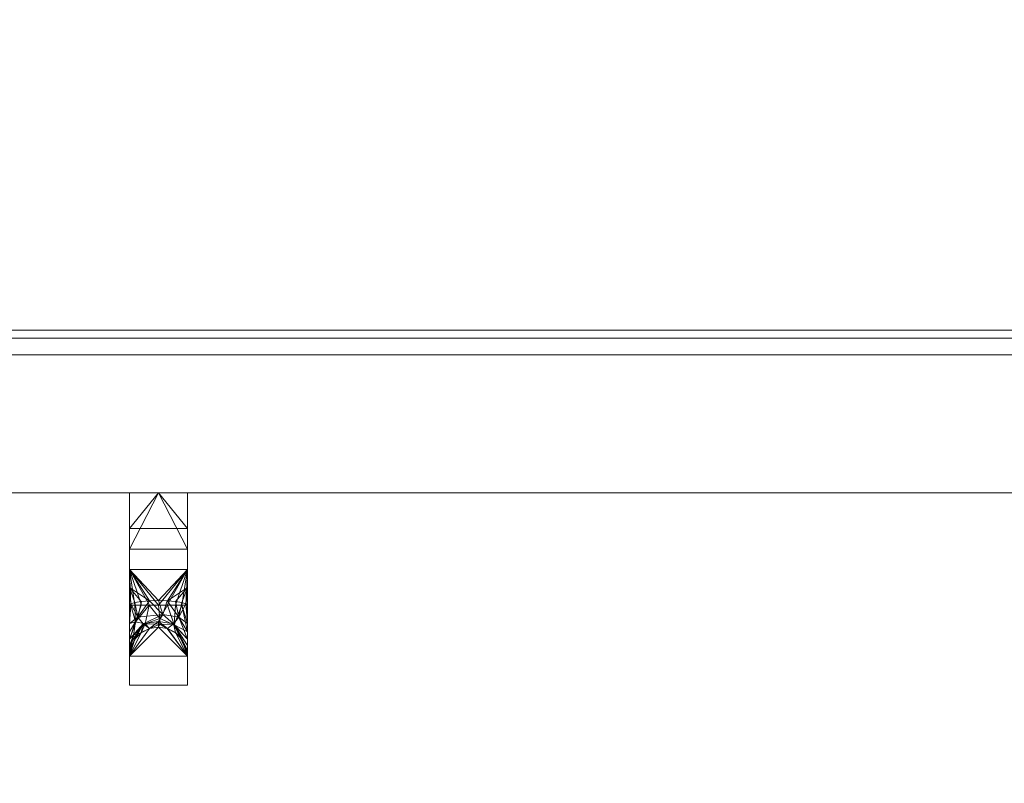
# Model space of a CAD drawing. Header units: millimetres. Extents: x -20851 to -17632, y 368 to 3070.
# Tile 638 of 656: x -18175 to -18039, y 2228 to 2333. Entities that reach past the tile are written whole.
import ezdxf

# ---------------------------------------------------------------- set-up
doc = ezdxf.new("R2010")
doc.units = ezdxf.units.MM
for name, color, linetype, lineweight in [('A-FLOR', 192, 'Continuous', 25), ('G-IMPT', 8, 'Continuous', 18), ('I-FURN', 30, 'Continuous', 18)]:
    doc.layers.add(name, color=color, linetype=linetype, lineweight=lineweight)

# ---------------------------------------------------------------- blocks, each defined once
blk = doc.blocks.new('Kitchen_Cabinets_FINSA_Pro-Base-unit-500_blanc - Opening Type - _One right hinged door_ Height - _800 mm_-1383544-3D GeiniaSet Tek cas 3')
at = {"layer": 'G-IMPT'}
mesh = blk.add_polyface(dxfattribs=at)
corners = [(-234, -579, 944.25), (234, -579, 944.25), (234, -35, 944.25), (-234, -35, 944.25)]
mesh.append_faces([[corners[k] for k in face] for face in [(0, 1, 2, 3)]])
mesh = blk.add_polyface(dxfattribs=at)
corners = [(-234, -579, 928.25), (-234, -35, 928.25), (234, -35, 928.25), (234, -579, 928.25)]
mesh.append_faces([[corners[k] for k in face] for face in [(3, 0, 1, 2)]])
mesh = blk.add_polyface(dxfattribs=at)
corners = [(-234, -577.9, 145.25), (-234, -35, 145.25), (234, -35, 145.25), (234, -577.9, 145.25)]
mesh.append_faces([[corners[k] for k in face] for face in [(0, 1, 2, 3)]])
mesh = blk.add_polyface(dxfattribs=at)
corners = [(-234, -577.9, 161.25), (234, -577.9, 161.25), (234, -35, 161.25), (-234, -35, 161.25)]
mesh.append_faces([[corners[k] for k in face] for face in [(1, 2, 3, 0)]])
mesh = blk.add_polyface(dxfattribs=at)
corners = [(-234, -577.9, 145.25), (234, -577.9, 145.25), (234, -577.9, 161.25), (-234, -577.9, 161.25)]
mesh.append_faces([[corners[k] for k in face] for face in [(3, 0, 1, 2)]])
mesh = blk.add_polyface(dxfattribs=at)
corners = [(234, -579, 944.25), (-234, -579, 944.25), (-234, -579, 928.25), (234, -579, 928.25)]
mesh.append_faces([[corners[k] for k in face] for face in [(1, 2, 3, 0)]])
mesh = blk.add_polyface(dxfattribs=at)
corners = [(-248.78, -581.31, 943.61), (249, -581.31, 943.61), (249, -581.31, 145.89), (-248.78, -581.31, 145.89)]
mesh.append_faces([[corners[k] for k in face] for face in [(3, 0, 1, 2)]])
mesh = blk.add_polyface(dxfattribs=at)
corners = [(-248.78, -600.31, 943.61), (249, -600.31, 943.61), (249, -581.31, 943.61), (-248.78, -581.31, 943.61)]
mesh.append_faces([[corners[k] for k in face] for face in [(1, 2, 3, 0)]])
mesh = blk.add_polyface(dxfattribs=at)
corners = [(-248.78, -600.31, 145.89), (-248.78, -581.31, 145.89), (249, -581.31, 145.89), (249, -600.31, 145.89)]
mesh.append_faces([[corners[k] for k in face] for face in [(0, 1, 2, 3)]])
mesh = blk.add_polyface(dxfattribs=at)
corners = [(249, -600.31, 943.61), (-248.78, -600.31, 943.61), (-248.78, -600.31, 145.89), (249, -600.31, 145.89)]
mesh.append_faces([[corners[k] for k in face] for face in [(1, 2, 3, 0)]])
mesh = blk.add_polyface(dxfattribs=at)
corners = [(-202.89, -626.81, 708.61), (-202.89, -600.31, 708.61), (-194.89, -600.31, 708.61), (-194.89, -626.81, 708.61)]
mesh.append_faces([[corners[k] for k in face] for face in [(3, 0, 1, 2)]])
mesh = blk.add_polyface(dxfattribs=at)
corners = [(-202.89, -600.31, 900.61), (-202.89, -626.81, 900.61), (-194.89, -626.81, 900.61), (-194.89, -600.31, 900.61)]
mesh.append_faces([[corners[k] for k in face] for face in [(2, 3, 0, 1)]])
mesh = blk.add_polyface(dxfattribs=at)
corners = [(-202.89, -626.81, 900.61), (-202.89, -600.31, 900.61), (-202.89, -600.31, 880.11), (-202.89, -608.06, 880.11), (-202.89, -615.81, 880.11), (-202.89, -617.08, 879.82), (-202.89, -618.3, 879.39), (-202.89, -619.45, 878.78), (-202.89, -620.47, 877.98), (-202.89, -621.32, 877.01), (-202.89, -621.97, 875.89), (-202.89, -622.42, 874.67), (-202.89, -622.69, 873.4), (-202.89, -622.81, 872.11), (-202.89, -622.81, 804.61), (-202.89, -622.81, 737.11), (-202.89, -622.69, 735.81), (-202.89, -622.42, 734.55), (-202.89, -621.97, 733.33), (-202.89, -621.32, 732.21), (-202.89, -620.47, 731.23), (-202.89, -619.45, 730.43), (-202.89, -618.3, 729.83), (-202.89, -617.08, 729.39), (-202.89, -615.81, 729.11), (-202.89, -608.06, 729.11), (-202.89, -600.31, 729.11), (-202.89, -600.31, 708.61), (-202.89, -626.81, 708.61)]
mesh.append_faces([[corners[k] for k in face] for face in [(16, 28, 15), (14, 0, 13), (22, 28, 21), (23, 28, 22), (21, 28, 20), (6, 0, 5), (7, 0, 6)]], dxfattribs={"vtx0": -1, "vtx1": -1})
mesh.append_faces([[corners[k] for k in face] for face in [(28, 18, 19), (28, 16, 17), (28, 17, 18), (0, 10, 11), (0, 8, 9), (0, 9, 10), (28, 23, 24, 27)]], dxfattribs={"vtx0": -1, "vtx2": -1})
mesh.append_faces([[corners[k] for k in face] for face in [(3, 4, 1, 2)]], dxfattribs={"vtx1": -1})
mesh.append_faces([[corners[k] for k in face] for face in [(19, 20, 28), (12, 13, 0), (11, 12, 0), (7, 8, 0)]], dxfattribs={"vtx1": -1, "vtx2": -1})
mesh.append_faces([[corners[k] for k in face] for face in [(14, 15, 28, 0), (4, 5, 0, 1)]], dxfattribs={"vtx1": -1, "vtx3": -1})
mesh.append_faces([[corners[k] for k in face] for face in [(25, 26, 27, 24)]], dxfattribs={"vtx2": -1})
mesh = blk.add_polyface(dxfattribs=at)
corners = [(-202.89, -600.31, 708.61), (-202.89, -600.31, 729.11), (-198.89, -600.31, 733.11), (-194.89, -600.31, 729.11), (-194.89, -600.31, 708.61)]
mesh.append_faces([[corners[k] for k in face] for face in [(4, 0, 1)]], dxfattribs={"vtx2": -1})
mesh.append_faces([[corners[k] for k in face] for face in [(1, 2, 3, 4)]], dxfattribs={"vtx3": -1})
mesh = blk.add_polyface(dxfattribs=at)
corners = [(-202.89, -600.31, 900.61), (-194.89, -600.31, 900.61), (-194.89, -600.31, 880.11), (-198.89, -600.31, 876.11), (-202.89, -600.31, 880.11)]
mesh.append_faces([[corners[k] for k in face] for face in [(0, 1, 2, 4), (2, 3, 4)]], dxfattribs={"vtx2": -1})
mesh = blk.add_polyface(dxfattribs=at)
corners = [(-202.89, -600.31, 729.11), (-202.89, -608.06, 729.11), (-202.89, -615.81, 729.11), (-202.7, -615.6, 730.33), (-202.13, -615.41, 731.45), (-201.25, -615.26, 732.34), (-200.13, -615.17, 732.91), (-198.89, -615.13, 733.11), (-197.65, -615.17, 732.91), (-196.53, -615.26, 732.34), (-195.65, -615.41, 731.45), (-195.08, -615.6, 730.33), (-194.89, -615.81, 729.11), (-194.89, -608.06, 729.11), (-194.89, -600.31, 729.11), (-198.89, -600.31, 733.11), (-202.89, -610.88, 729.11), (-194.89, -610.88, 729.11), (-202.89, -613.34, 729.11), (-194.89, -613.34, 729.11), (-202.89, -605.24, 729.11), (-194.89, -605.24, 729.11)]
mesh.append_faces([[corners[k] for k in face] for face in [(19, 11, 12)]], dxfattribs={"vtx0": -1})
mesh.append_faces([[corners[k] for k in face] for face in [(7, 16, 6), (6, 18, 5), (11, 19, 10)]], dxfattribs={"vtx0": -1, "vtx1": -1})
mesh.append_faces([[corners[k] for k in face] for face in [(20, 21, 15), (16, 7, 17)]], dxfattribs={"vtx0": -1, "vtx1": -1, "vtx2": -1})
mesh.append_faces([[corners[k] for k in face] for face in [(18, 3, 4), (8, 19, 17), (19, 8, 9)]], dxfattribs={"vtx0": -1, "vtx2": -1})
mesh.append_faces([[corners[k] for k in face] for face in [(9, 10, 19), (4, 5, 18), (16, 18, 6), (7, 8, 17)]], dxfattribs={"vtx1": -1, "vtx2": -1})
mesh.append_faces([[corners[k] for k in face] for face in [(1, 16, 17, 13), (20, 1, 13, 21)]], dxfattribs={"vtx1": -1, "vtx3": -1})
mesh.append_faces([[corners[k] for k in face] for face in [(15, 0, 20), (21, 14, 15), (18, 2, 3)]], dxfattribs={"vtx2": -1})
mesh = blk.add_polyface(dxfattribs=at)
corners = [(-202.89, -615.81, 880.11), (-202.89, -608.06, 880.11), (-202.89, -600.31, 880.11), (-198.89, -600.31, 876.11), (-194.89, -600.31, 880.11), (-194.89, -608.06, 880.11), (-194.89, -615.81, 880.11), (-195.09, -615.81, 878.86), (-195.67, -615.81, 877.74), (-196.55, -615.81, 876.86), (-197.67, -615.81, 876.3), (-198.89, -615.81, 876.11), (-200.11, -615.81, 876.3), (-201.23, -615.81, 876.86), (-202.12, -615.81, 877.74), (-202.69, -615.81, 878.86), (-202.89, -610.88, 880.11), (-194.89, -610.88, 880.11)]
mesh.append_faces([[corners[k] for k in face] for face in [(3, 1, 2), (5, 3, 4)]], dxfattribs={"vtx0": -1})
mesh.append_faces([[corners[k] for k in face] for face in [(15, 16, 14), (12, 16, 11)]], dxfattribs={"vtx0": -1, "vtx1": -1})
mesh.append_faces([[corners[k] for k in face] for face in [(5, 1, 3), (11, 16, 17)]], dxfattribs={"vtx0": -1, "vtx1": -1, "vtx2": -1})
mesh.append_faces([[corners[k] for k in face] for face in [(16, 12, 13), (17, 10, 11), (16, 13, 14), (17, 7, 8), (17, 8, 9)]], dxfattribs={"vtx0": -1, "vtx2": -1})
mesh.append_faces([[corners[k] for k in face] for face in [(9, 10, 17)]], dxfattribs={"vtx1": -1, "vtx2": -1})
mesh.append_faces([[corners[k] for k in face] for face in [(5, 17, 16, 1)]], dxfattribs={"vtx1": -1, "vtx3": -1})
mesh.append_faces([[corners[k] for k in face] for face in [(15, 0, 16), (17, 6, 7)]], dxfattribs={"vtx2": -1})
mesh = blk.add_polyface(dxfattribs=at)
corners = [(-194.89, -600.31, 900.61), (-194.89, -626.81, 900.61), (-194.89, -626.81, 708.61), (-194.89, -600.31, 708.61), (-194.89, -600.31, 729.11), (-194.89, -608.06, 729.11), (-194.89, -615.81, 729.11), (-194.89, -617.08, 729.39), (-194.89, -618.3, 729.83), (-194.89, -619.45, 730.43), (-194.89, -620.47, 731.23), (-194.89, -621.32, 732.21), (-194.89, -621.97, 733.33), (-194.89, -622.42, 734.55), (-194.89, -622.69, 735.81), (-194.89, -622.81, 737.11), (-194.89, -622.81, 804.61), (-194.89, -622.81, 872.11), (-194.89, -622.69, 873.4), (-194.89, -622.42, 874.67), (-194.89, -621.97, 875.89), (-194.89, -621.32, 877.01), (-194.89, -620.47, 877.98), (-194.89, -619.45, 878.78), (-194.89, -618.3, 879.39), (-194.89, -617.08, 879.82), (-194.89, -615.81, 880.11), (-194.89, -608.06, 880.11), (-194.89, -600.31, 880.11)]
mesh.append_faces([[corners[k] for k in face] for face in [(14, 2, 13), (21, 1, 20), (19, 1, 18), (23, 1, 22)]], dxfattribs={"vtx0": -1, "vtx1": -1})
mesh.append_faces([[corners[k] for k in face] for face in [(2, 7, 8), (26, 0, 1, 25), (2, 10, 11), (2, 11, 12), (2, 14, 15), (2, 9, 10), (1, 19, 20), (1, 21, 22)]], dxfattribs={"vtx0": -1, "vtx2": -1})
mesh.append_faces([[corners[k] for k in face] for face in [(8, 9, 2), (24, 25, 1), (23, 24, 1), (12, 13, 2), (15, 16, 2), (17, 18, 1)]], dxfattribs={"vtx1": -1, "vtx2": -1})
mesh.append_faces([[corners[k] for k in face] for face in [(6, 7, 2, 3), (16, 17, 1, 2)]], dxfattribs={"vtx1": -1, "vtx3": -1})
mesh.append_faces([[corners[k] for k in face] for face in [(27, 28, 0, 26)]], dxfattribs={"vtx2": -1})
mesh.append_faces([[corners[k] for k in face] for face in [(3, 4, 5, 6)]], dxfattribs={"vtx3": -1})
mesh = blk.add_polyface(dxfattribs=at)
corners = [(-202.89, -615.81, 729.11), (-202.89, -617.08, 729.39), (-202.89, -618.3, 729.82), (-202.89, -619.45, 730.43), (-202.89, -620.47, 731.22), (-202.89, -621.32, 732.2), (-202.89, -621.97, 733.33), (-202.89, -622.42, 734.54), (-202.89, -622.69, 735.81), (-202.89, -622.81, 737.11), (-202.69, -621.57, 737.11), (-202.13, -620.46, 737.11), (-201.24, -619.57, 737.11), (-200.13, -619, 737.11), (-198.89, -618.8, 737.11), (-197.65, -619, 737.11), (-196.54, -619.57, 737.11), (-195.65, -620.46, 737.11), (-195.09, -621.57, 737.11), (-194.89, -622.81, 737.11), (-194.89, -622.69, 735.81), (-194.89, -622.42, 734.54), (-194.89, -621.97, 733.33), (-194.89, -621.32, 732.2), (-194.89, -620.47, 731.22), (-194.89, -619.45, 730.43), (-194.89, -618.3, 729.82), (-194.89, -617.08, 729.39), (-194.89, -615.81, 729.11), (-195.09, -615.6, 730.33), (-195.66, -615.41, 731.43), (-196.55, -615.26, 732.3), (-197.66, -615.17, 732.86), (-198.89, -615.13, 733.05), (-200.12, -615.17, 732.86), (-201.23, -615.26, 732.3), (-202.12, -615.41, 731.43), (-202.69, -615.6, 730.33), (-196.81, -618.35, 733.93), (-200.97, -618.35, 733.93), (-196.07, -617.42, 732.54), (-198.28, -617.06, 733.61), (-201.71, -617.42, 732.54), (-198.89, -618.02, 734.46)]
mesh.append_faces([[corners[k] for k in face] for face in [(4, 42, 3), (26, 40, 25), (2, 37, 1), (25, 40, 24), (31, 40, 30), (27, 29, 26), (7, 11, 6), (14, 43, 13), (15, 43, 14), (23, 38, 22), (17, 38, 16), (34, 41, 33)]], dxfattribs={"vtx0": -1, "vtx1": -1})
mesh.append_faces([[corners[k] for k in face] for face in [(2, 42, 37), (4, 39, 42), (41, 42, 39), (24, 40, 38), (38, 40, 41), (42, 41, 34), (13, 43, 39), (40, 26, 29), (11, 39, 6), (41, 43, 38), (15, 38, 43), (40, 32, 41), (43, 41, 39), (22, 38, 17)]], dxfattribs={"vtx0": -1, "vtx1": -1, "vtx2": -1})
mesh.append_faces([[corners[k] for k in face] for face in [(42, 2, 3), (42, 34, 35), (40, 31, 32), (39, 4, 5), (42, 36, 37), (39, 11, 12), (17, 21, 22), (18, 20, 21), (21, 17, 18), (39, 5, 6)]], dxfattribs={"vtx0": -1, "vtx2": -1})
mesh.append_faces([[corners[k] for k in face] for face in [(28, 29, 27)]], dxfattribs={"vtx1": -1})
mesh.append_faces([[corners[k] for k in face] for face in [(15, 16, 38), (29, 30, 40), (32, 33, 41), (12, 13, 39), (7, 8, 10), (10, 11, 7), (35, 36, 42), (23, 24, 38)]], dxfattribs={"vtx1": -1, "vtx2": -1})
mesh.append_faces([[corners[k] for k in face] for face in [(37, 0, 1), (8, 9, 10), (18, 19, 20)]], dxfattribs={"vtx2": -1})
mesh = blk.add_polyface(dxfattribs=at)
corners = [(-202.89, -622.81, 872.11), (-202.89, -622.69, 873.4), (-202.89, -622.42, 874.67), (-202.89, -621.97, 875.89), (-202.89, -621.32, 877.01), (-202.89, -620.47, 877.99), (-202.89, -619.45, 878.79), (-202.89, -618.3, 879.39), (-202.89, -617.08, 879.82), (-202.89, -615.81, 880.11), (-202.7, -615.81, 878.86), (-202.13, -615.81, 877.73), (-201.25, -615.8, 876.82), (-200.14, -615.79, 876.23), (-198.89, -615.79, 876.03), (-197.64, -615.79, 876.23), (-196.53, -615.8, 876.82), (-195.65, -615.81, 877.73), (-195.08, -615.81, 878.86), (-194.89, -615.81, 880.11), (-194.89, -617.08, 879.82), (-194.89, -618.3, 879.39), (-194.89, -619.45, 878.79), (-194.89, -620.47, 877.99), (-194.89, -621.32, 877.01), (-194.89, -621.97, 875.89), (-194.89, -622.42, 874.67), (-194.89, -622.69, 873.4), (-194.89, -622.81, 872.11), (-195.09, -621.58, 872.05), (-195.65, -620.46, 872.01), (-196.54, -619.58, 871.97), (-197.66, -619.01, 871.94), (-198.89, -618.81, 871.94), (-200.12, -619.01, 871.94), (-201.24, -619.58, 871.97), (-202.13, -620.46, 872.01), (-202.69, -621.58, 872.05), (-200.69, -618.36, 875.01), (-196.71, -618.51, 875.18), (-202.33, -619.9, 875.44), (-202.03, -618.09, 876.71), (-198.67, -618.42, 874.05), (-198.7, -617.63, 875.17)]
mesh.append_faces([[corners[k] for k in face] for face in [(34, 42, 33), (5, 40, 4), (2, 37, 1), (31, 39, 30), (27, 29, 26), (17, 39, 16), (6, 41, 5), (11, 41, 10), (15, 43, 14), (23, 39, 22), (16, 39, 15), (12, 41, 11)]], dxfattribs={"vtx0": -1, "vtx1": -1})
mesh.append_faces([[corners[k] for k in face] for face in [(2, 40, 37), (35, 40, 38), (38, 42, 34), (42, 38, 43), (13, 43, 38), (30, 39, 26), (38, 40, 41), (42, 39, 31), (41, 7, 10), (41, 13, 38), (39, 43, 15), (43, 39, 42), (22, 39, 17), (41, 40, 5)]], dxfattribs={"vtx0": -1, "vtx1": -1, "vtx2": -1})
mesh.append_faces([[corners[k] for k in face] for face in [(43, 13, 14), (40, 36, 37), (40, 2, 3), (26, 29, 30), (39, 25, 26), (17, 21, 22), (18, 20, 21), (40, 35, 36), (21, 17, 18), (41, 6, 7)]], dxfattribs={"vtx0": -1, "vtx2": -1})
mesh.append_faces([[corners[k] for k in face] for face in [(28, 29, 27)]], dxfattribs={"vtx1": -1})
mesh.append_faces([[corners[k] for k in face] for face in [(3, 4, 40), (34, 35, 38), (24, 25, 39), (32, 33, 42), (7, 8, 10), (31, 32, 42), (12, 13, 41), (23, 24, 39)]], dxfattribs={"vtx1": -1, "vtx2": -1})
mesh.append_faces([[corners[k] for k in face] for face in [(37, 0, 1), (8, 9, 10), (18, 19, 20)]], dxfattribs={"vtx2": -1})
mesh = blk.add_polyface(dxfattribs=at)
corners = [(-202.89, -622.81, 737.11), (-202.89, -622.81, 804.61), (-202.89, -622.81, 872.11), (-202.69, -621.57, 872.05), (-202.13, -620.46, 872.01), (-201.24, -619.57, 871.97), (-200.13, -619.01, 871.94), (-198.89, -618.81, 871.94), (-197.65, -619.01, 871.94), (-196.54, -619.57, 871.97), (-195.65, -620.46, 872.01), (-195.09, -621.57, 872.05), (-194.89, -622.81, 872.11), (-194.89, -622.81, 804.61), (-194.89, -622.81, 737.11), (-195.09, -621.57, 737.11), (-195.65, -620.46, 737.11), (-196.54, -619.57, 737.11), (-197.66, -619.01, 737.11), (-198.89, -618.81, 737.11), (-200.13, -619.01, 737.11), (-201.24, -619.57, 737.11), (-202.13, -620.46, 737.11), (-202.69, -621.57, 737.11), (-202.89, -622.81, 825.63), (-194.89, -622.81, 825.63)]
mesh.append_faces([[corners[k] for k in face] for face in [(15, 13, 14)]], dxfattribs={"vtx0": -1})
mesh.append_faces([[corners[k] for k in face] for face in [(22, 1, 21), (17, 13, 16), (8, 25, 7), (11, 25, 10)]], dxfattribs={"vtx0": -1, "vtx1": -1})
mesh.append_faces([[corners[k] for k in face] for face in [(25, 24, 7), (19, 1, 13)]], dxfattribs={"vtx0": -1, "vtx1": -1, "vtx2": -1})
mesh.append_faces([[corners[k] for k in face] for face in [(1, 20, 21), (24, 4, 5), (24, 5, 6), (25, 9, 10), (13, 18, 19)]], dxfattribs={"vtx0": -1, "vtx2": -1})
mesh.append_faces([[corners[k] for k in face] for face in [(22, 23, 1), (3, 4, 24), (19, 20, 1), (17, 18, 13), (15, 16, 13), (8, 9, 25), (6, 7, 24)]], dxfattribs={"vtx1": -1, "vtx2": -1})
mesh.append_faces([[corners[k] for k in face] for face in [(1, 24, 25, 13)]], dxfattribs={"vtx1": -1, "vtx3": -1})
mesh.append_faces([[corners[k] for k in face] for face in [(23, 0, 1), (24, 2, 3), (11, 12, 25)]], dxfattribs={"vtx2": -1})
mesh = blk.add_polyface(dxfattribs=at)
corners = [(-194.89, -626.81, 900.61), (-202.89, -626.81, 900.61), (-202.89, -626.81, 708.61), (-194.89, -626.81, 708.61)]
mesh.append_faces([[corners[k] for k in face] for face in [(1, 2, 3, 0)]])

msp = doc.modelspace()

# ---------------------------------------------------------------- block references
at = {"layer": 'I-FURN'}
msp.add_blockref('Kitchen_Cabinets_FINSA_Pro-Base-unit-500_blanc - Opening Type - _One right hinged door_ Height - _800 mm_-1383544-3D GeiniaSet Tek cas 3', (-17956.54, 2868.53), dxfattribs=at)

# ---------------------------------------------------------------- meshes
at = {"layer": 'A-FLOR'}
mesh = msp.add_polyface(dxfattribs=at)
corners = [(-20615.54, 369.03, -250), (-20615.54, 2868.53, -250), (-17632.09, 2868.53, -250), (-17632.09, 369.03, -250), (-19796.3, 2816.89, -250), (-19798, 2829.83, -250), (-19803, 2841.89, -250), (-19810.94, 2852.24, -250), (-19821.3, 2860.19, -250), (-19833.36, 2865.18, -250), (-19846.3, 2866.89, -250), (-19859.24, 2865.18, -250), (-19871.3, 2860.19, -250), (-19881.65, 2852.24, -250), (-19889.6, 2841.89, -250), (-19894.59, 2829.83, -250), (-19896.3, 2816.89, -250), (-19894.59, 2803.95, -250), (-19889.6, 2791.89, -250), (-19881.65, 2781.53, -250), (-19871.3, 2773.59, -250), (-19859.24, 2768.59, -250), (-19846.3, 2766.89, -250), (-19833.36, 2768.59, -250), (-19821.3, 2773.59, -250), (-19810.94, 2781.53, -250), (-19803, 2791.89, -250), (-19798, 2803.95, -250)]
mesh.append_faces([[corners[k] for k in face] for face in [(13, 1, 12), (8, 2, 7)]], dxfattribs={"vtx0": -1, "vtx1": -1})
mesh.append_faces([[corners[k] for k in face] for face in [(0, 21, 22), (0, 22, 23), (1, 17, 18), (1, 19, 20), (1, 18, 19), (24, 3, 0, 23), (3, 24, 25, 2), (2, 26, 27), (2, 25, 26), (2, 27, 4), (1, 13, 14), (1, 10, 11), (2, 8, 9), (10, 1, 2), (2, 4, 5)]], dxfattribs={"vtx0": -1, "vtx2": -1})
mesh.append_faces([[corners[k] for k in face] for face in [(15, 16, 1), (14, 15, 1), (11, 12, 1), (16, 17, 1), (6, 7, 2), (5, 6, 2), (9, 10, 2)]], dxfattribs={"vtx1": -1, "vtx2": -1})
mesh.append_faces([[corners[k] for k in face] for face in [(20, 21, 0, 1)]], dxfattribs={"vtx1": -1, "vtx3": -1})
mesh = msp.add_polyface(dxfattribs=at)
corners = [(-20615.54, 369.03), (-17632.09, 369.03), (-17632.09, 2868.53), (-20615.54, 2868.53), (-19796.3, 2816.89), (-19798, 2803.95), (-19803, 2791.89), (-19810.94, 2781.53), (-19821.3, 2773.59), (-19833.36, 2768.59), (-19846.3, 2766.89), (-19859.24, 2768.59), (-19871.3, 2773.59), (-19881.65, 2781.53), (-19889.6, 2791.89), (-19894.59, 2803.95), (-19896.3, 2816.89), (-19894.59, 2829.83), (-19889.6, 2841.89), (-19881.65, 2852.24), (-19871.3, 2860.19), (-19859.24, 2865.18), (-19846.3, 2866.89), (-19833.36, 2865.18), (-19821.3, 2860.19), (-19810.94, 2852.24), (-19803, 2841.89), (-19798, 2829.83)]
mesh.append_faces([[corners[k] for k in face] for face in [(20, 3, 19), (4, 2, 27), (15, 3, 14), (14, 3, 13), (12, 0, 11), (6, 2, 5), (5, 2, 4)]], dxfattribs={"vtx0": -1, "vtx1": -1})
mesh.append_faces([[corners[k] for k in face] for face in [(3, 20, 21), (3, 21, 22), (3, 15, 16), (2, 22, 23), (22, 2, 3), (2, 23, 24), (0, 9, 10), (2, 6, 7, 1), (1, 7, 8)]], dxfattribs={"vtx0": -1, "vtx2": -1})
mesh.append_faces([[corners[k] for k in face] for face in [(16, 17, 3), (18, 19, 3), (17, 18, 3), (24, 25, 2), (26, 27, 2), (25, 26, 2), (10, 11, 0)]], dxfattribs={"vtx1": -1, "vtx2": -1})
mesh.append_faces([[corners[k] for k in face] for face in [(12, 13, 3, 0), (8, 9, 0, 1)]], dxfattribs={"vtx1": -1, "vtx3": -1})

doc.saveas('drawing.dxf')
